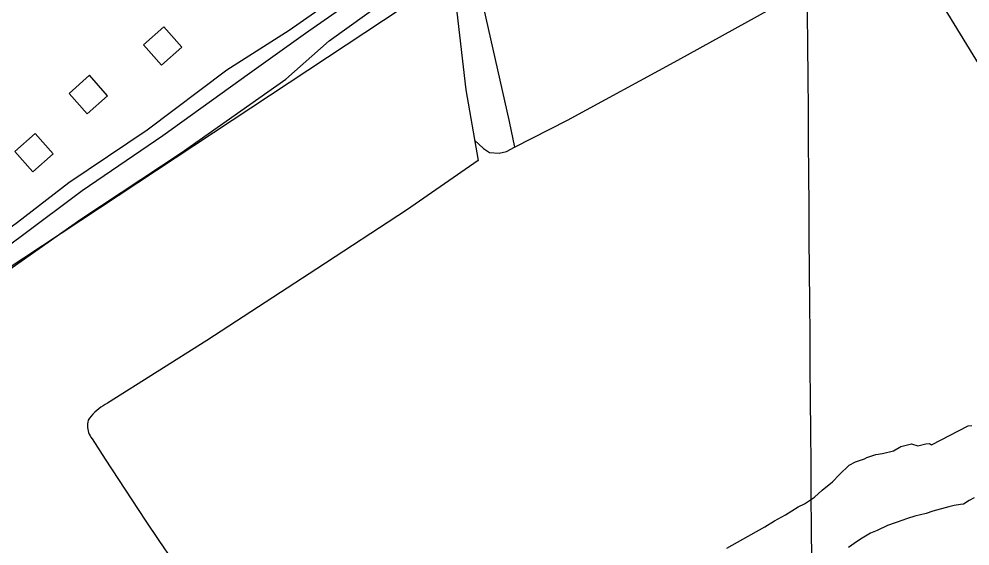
# Model space of a CAD drawing. Extents: x 3540316 to 3578335, y 553172 to 578787.
# Drawn here: x 3553803 to 3555202, y 571599 to 572375 of the extents above; entities that cross this region are included whole.
import ezdxf

# ---------------------------------------------------------------- set-up
doc = ezdxf.new("R2010")
doc.units = 0
for name, color, linetype in [('V-BLDG-OTLN', 7, 'Continuous'), ('V-DTCH-CNTR', 7, 'Continuous'), ('V-GRID-MAJR', 7, 'Continuous'), ('V-ROAD-CNTR', 7, 'Continuous'), ('V-SITE-VEGE', 7, 'Continuous'), ('V-TOPO-SHOR', 7, 'Continuous')]:
    doc.layers.add(name, color=color, linetype=linetype)

msp = doc.modelspace()

# ---------------------------------------------------------------- linework, layer by layer
at = {"layer": 'V-BLDG-OTLN'}
for points in [[(3554012.5099366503, 572306.6173603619), (3554042.438876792, 572333.154307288), (3554015.901929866, 572363.0832474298), (3553985.972989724, 572336.546300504)], [(3553903.0741555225, 572235.1835032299), (3553933.003095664, 572261.720450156), (3553906.466148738, 572291.649390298), (3553876.5372085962, 572265.112443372)], [(3553823.041315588, 572149.825673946), (3553852.97025573, 572176.362620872), (3553826.433308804, 572206.2915610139), (3553796.504368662, 572179.7546140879)]]:
    msp.add_lwpolyline(points, close=True, dxfattribs=at)
at = {"layer": 'V-DTCH-CNTR'}
for points in [[(3554472.802, 572196.22), (3554485.9760000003, 572183.987), (3554494.924, 572178.2000000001), (3554509.127, 572177.214), (3554519.734, 572179.725), (3554531.7800000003, 572185.9180000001), (3554609.5470000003, 572225.9), (3554772.088, 572313.871), (3554921.6920000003, 572396.936), (3555063.095, 572474.568), (3555100.821, 572495.095), (3555118.8370000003, 572504.899), (3555244.986, 572574.041)], [(3555453.292, 571909.326), (3555293.984, 572178.812), (3555131.559, 572444.171), (3555100.821, 572495.095)], [(3553744.011, 571975.056), (3553893.904, 572080), (3554041.5300000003, 572177.817), (3554195.517, 572285.7710000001), (3554259.177, 572342.226), (3554399.0670000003, 572443.481)], [(3554446.589, 572384.429), (3554459.991, 572270.515), (3554477.989, 572166.123), (3554372.5870000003, 572093.13), (3554240.7630000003, 572006.764), (3554079.049, 571901.658), (3553933.125, 571809.185), (3553929.711, 571807.383), (3553926.397, 571805.404), (3553923.194, 571803.256), (3553920.108, 571800.9400000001), (3553917.146, 571798.464), (3553914.318, 571795.838), (3553911.633, 571793.067), (3553909.1, 571790.157), (3553906.72, 571787.118), (3553904.504, 571783.96), (3553903.92, 571781.41), (3553903.558, 571778.819), (3553903.421, 571776.208), (3553903.509, 571773.593), (3553903.822, 571770.996), (3553904.361, 571768.436), (3553905.1180000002, 571765.931), (3553906.089, 571763.502), (3553907.265, 571761.167), (3553908.639, 571758.941), (3553910.202, 571756.8420000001), (3553929.535, 571726.712), (3553949.026, 571696.68), (3553968.6720000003, 571666.748), (3553988.478, 571636.921), (3554008.44, 571607.197), (3554028.556, 571577.576)], [(3554486.1240000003, 572390.938), (3554523.911, 572223.563), (3554531.7800000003, 572185.9180000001)]]:
    msp.add_lwpolyline(points, dxfattribs=at)
at = {"layer": 'V-GRID-MAJR'}
msp.add_spline([(3555066.6580000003, 558654.5920000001), (3555020.84, 564712.414), (3554974.9990000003, 570773.3200000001), (3554929.157, 576834.2440000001), (3554929.134, 576837.311)], degree=3, dxfattribs=at)
at = {"layer": 'V-ROAD-CNTR'}
msp.add_lwpolyline([(3551252.574456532, 570250.623472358), (3551759.707442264, 570630.2177131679), (3552133.3596949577, 570902.165169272), (3552210.84853998, 570933.309106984), (3552308.562344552, 570992.8509879), (3552832.554296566, 571372.316228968), (3553151.9566577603, 571584.2598050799), (3553399.072163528, 571758.2314571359), (3553507.8999458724, 571795.3353829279), (3553591.848777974, 571823.4093267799), (3553605.0497515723, 571829.8063139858), (3553612.6867362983, 571861.150251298), (3553641.5246786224, 571912.1151493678), (3554395.3381709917, 572410.5531524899)], dxfattribs=at)
at = {"layer": 'V-SITE-VEGE'}
for points in [[(3555144.89, 571748.017), (3555199.098, 571776.091), (3555204.558, 571776.169)], [(3554843.977, 571595.759), (3554867.269, 571609.193), (3554899.779, 571627.132), (3554913.8510000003, 571636.067), (3554930.106, 571645.036), (3554949.052, 571656.773), (3554958.27, 571661.272), (3554972.88, 571670.763), (3554984.197, 571681.299), (3554999.3140000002, 571693.526), (3555009.541, 571704.049), (3555024.088, 571717.905), (3555033.298, 571722.952), (3555046.34, 571727.506), (3555050.139, 571729.198), (3555063.181, 571733.753), (3555072.9930000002, 571734.984), (3555089.3170000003, 571739.037), (3555100.151, 571745.197), (3555115.384, 571749.238), (3555124.705, 571746.6410000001), (3555136.677, 571749.539), (3555142.1350000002, 571749.617), (3555144.89, 571748.017)], [(3555207.708, 571669.728), (3555200.665, 571665.806), (3555192, 571660.768), (3555187.64, 571660.158), (3555178.381, 571658.3910000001), (3555170.7600000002, 571656.644), (3555146.823, 571650.297), (3555137.042, 571646.883), (3555120.717, 571642.828), (3555109.844, 571639.397), (3555092.997, 571633.698), (3555080.503, 571629.151), (3555065.315, 571621.836), (3555055.542, 571617.873), (3555043.086, 571610.596), (3555036.049, 571606.13), (3555023.077, 571596.664)]]:
    msp.add_lwpolyline(points, dxfattribs=at)
at = {"layer": 'V-TOPO-SHOR'}
for points in [[(3555205.517, 573077.53), (3555087.259, 572993.719), (3554934.531, 572880.463), (3554812.208, 572791.275), (3554695.677, 572711.034), (3554586.22, 572632.0750000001), (3554462.043, 572548.775), (3554344.468, 572458.468), (3554200.432, 572357.75), (3554108.43, 572299.132), (3553991.411, 572211.199), (3553876.0270000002, 572133.338), (3553800.574, 572074.952), (3553682.349, 571988.776), (3553589.204, 571927.186), (3553480.947, 571847.06), (3553419.968, 571810.745)], [(3555234.068, 573064.9180000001), (3555118.143, 572983.506), (3554964.813, 572870.831), (3554844.233, 572784.033), (3554723.596, 572701.371), (3554612.348, 572623.5700000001), (3554481.704, 572537.814), (3554362.906, 572450.448), (3554224.14, 572353.349), (3554141.6010000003, 572294.27), (3554014.586, 572202.653), (3553895.696, 572121.787), (3553806.18, 572054.337), (3553705.525, 571980.23), (3553603.628, 571910.241), (3553493.573, 571831.8640000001), (3553433.8000000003, 571793.792)]]:
    msp.add_lwpolyline(points, dxfattribs=at)

doc.saveas('drawing.dxf')
